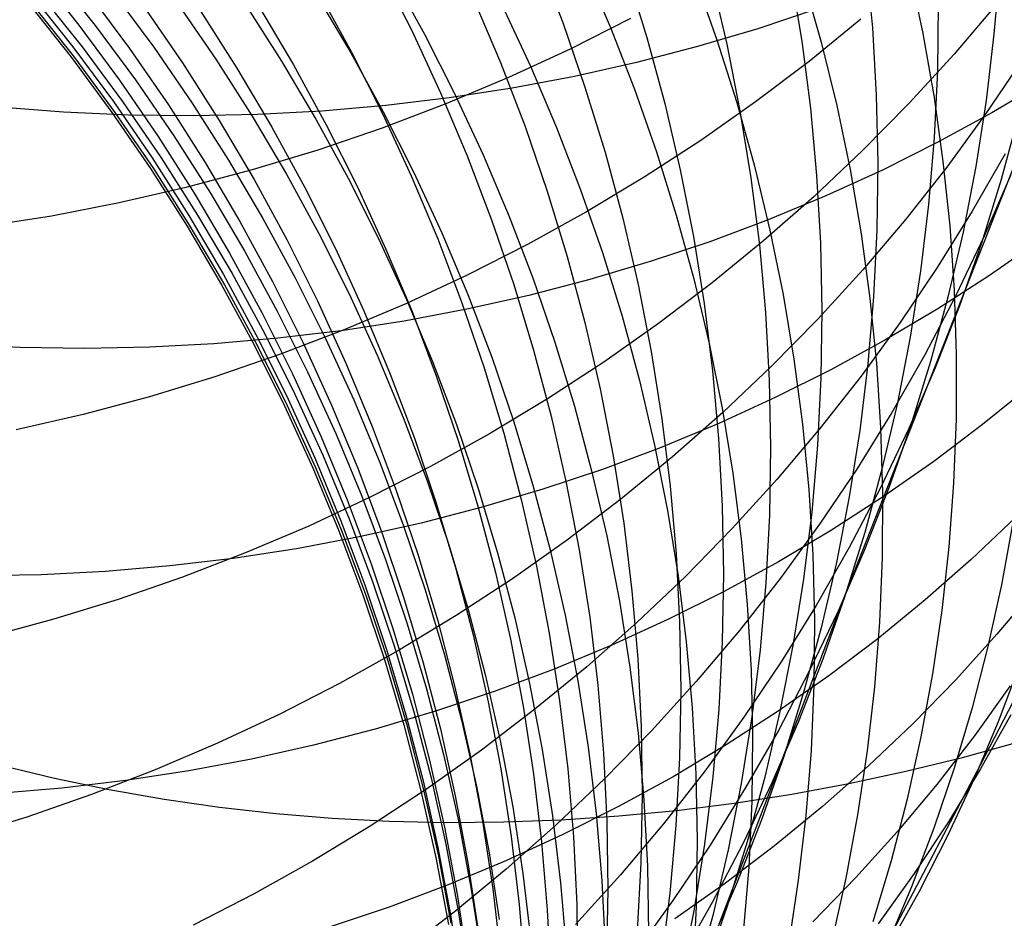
# Model space of a CAD drawing. Header units: millimetres. Extents: x 119 to 175.9, y -203.1 to -153.8.
# Tile 313 of 377: x 160.389 to 160.965, y -163.126 to -162.6. Entities that reach past the tile are written whole.
import ezdxf

# ---------------------------------------------------------------- set-up
doc = ezdxf.new("R2010")
doc.units = ezdxf.units.MM
doc.header["$MEASUREMENT"] = 0
doc.layers.add('Layer 01', color=5, linetype='Continuous', true_color=0x0000ff)

msp = doc.modelspace()

# ---------------------------------------------------------------- linework, layer by layer
at = {"layer": 'Layer 01'}
for p, q in [((160.69213, -162.56473, 38.42055), (160.70649, -162.60203, 38.42679)), ((160.60018, -162.57102, 37.75031), (160.61827, -162.60678, 37.75491)), ((160.71906, -162.56922, 31.55107), (160.73441, -162.60492, 31.54553)), ((160.88385, -162.56596, 39.81647), (160.88753, -162.60522, 39.8264)), ((160.96189, -162.57, 40.56506), (160.95865, -162.60895, 40.5767)), ((160.39878, -162.57232, 35.70172), (160.42364, -162.60363, 35.70277)), ((160.40847, -162.57265, 33.91282), (160.43314, -162.60371, 33.91207)), ((160.60675, -162.57464, 32.19034), (160.62569, -162.60896, 32.18672)), ((160.74401, -162.57281, 38.76208), (160.75577, -162.6109, 38.76926)), ((160.78377, -162.57575, 31.2373), (160.79666, -162.61213, 31.23055)), ((160.79328, -162.57601, 39.10794), (160.80239, -162.61469, 39.11606)), ((160.8399, -162.57388, 39.4591), (160.84632, -162.61295, 39.46814)), ((160.84718, -162.57662, 30.92589), (160.85759, -162.61348, 30.91788)), ((160.90911, -162.57143, 30.61506), (160.91701, -162.60856, 30.60579)), ((160.39535, -162.5849, 35.34637), (160.42016, -162.61618, 35.34705)), ((160.40088, -162.58522, 34.27005), (160.42559, -162.61635, 34.26965)), ((160.42951, -162.58498, 36.05447), (160.4533, -162.61716, 36.05598)), ((160.44379, -162.58467, 33.55774), (160.46735, -162.61649, 33.55654)), ((160.56259, -162.58595, 32.52133), (160.58269, -162.61974, 32.51843)), ((160.56381, -162.58431, 37.41757), (160.58309, -162.61947, 37.42148)), ((160.39446, -162.59129, 34.98835), (160.41923, -162.62253, 34.98866)), ((160.39626, -162.59142, 34.62903), (160.42099, -162.6226, 34.62898)), ((160.46144, -162.59253, 36.40233), (160.48415, -162.62553, 36.40438)), ((160.48119, -162.59094, 33.20655), (160.50361, -162.62347, 33.20485)), ((160.52076, -162.59137, 32.86053), (160.54203, -162.62457, 32.85826)), ((160.52859, -162.59227, 37.08279), (160.54903, -162.62676, 37.08604)), ((160.6546, -162.58857, 38.08755), (160.6702, -162.62542, 38.09305)), ((160.67109, -162.5922, 31.86445), (160.68763, -162.62755, 31.8598)), ((160.8553, -162.59402, 27.03165), (160.82055, -162.60568, 27.01988)), ((160.92605, -162.59104, 40.19178), (160.92557, -162.63028, 40.20267)), ((160.96044, -162.59092, 42.64242), (160.9353, -162.62051, 42.65579)), ((160.49448, -162.59497, 36.74491), (160.51606, -162.62874, 36.74753)), ((160.74607, -162.59968, 43.56541), (160.71079, -162.61755, 43.5769)), ((160.42364, -162.60363, 35.70277), (160.44739, -162.63579, 35.70387)), ((160.43314, -162.60371, 33.91207), (160.45672, -162.63561, 33.91125)), ((160.70649, -162.60203, 38.42679), (160.71953, -162.63977, 38.43321)), ((160.73441, -162.60492, 31.54553), (160.74851, -162.64108, 31.53974)), ((160.88081, -162.60011, 43.09729), (160.85051, -162.62481, 43.11006)), ((160.87146, -162.93728, 40.68125), (161.00394, -162.6007, 41.78331)), ((160.88753, -162.60522, 39.8264), (160.88981, -162.64455, 39.83647)), ((160.61827, -162.60678, 37.75491), (160.6351, -162.64312, 37.75968)), ((160.62569, -162.60896, 32.18672), (160.64342, -162.6439, 32.1829)), ((160.75577, -162.6109, 38.76926), (160.76619, -162.64934, 38.77661)), ((160.82055, -162.60568, 27.01988), (160.78529, -162.61617, 27.0085)), ((160.91701, -162.60856, 30.60579), (160.92359, -162.64588, 30.59627)), ((160.95865, -162.60895, 40.5767), (160.95401, -162.64772, 40.58844)), ((160.42016, -162.61618, 35.34705), (160.44387, -162.6483, 35.34775)), ((160.42559, -162.61635, 34.26965), (160.44919, -162.64831, 34.2692)), ((160.46735, -162.61649, 33.55654), (160.48979, -162.64911, 33.55525)), ((160.78529, -162.61617, 27.0085), (160.74958, -162.62547, 26.99754)), ((160.79666, -162.61213, 31.23055), (160.80828, -162.6489, 31.22355)), ((160.80239, -162.61469, 39.11606), (160.81013, -162.65363, 39.12435)), ((160.84632, -162.61295, 39.46814), (160.85134, -162.65218, 39.47734)), ((160.85759, -162.61348, 30.91788), (160.8667, -162.65063, 30.90962)), ((160.41923, -162.62253, 34.98866), (160.44291, -162.6546, 34.98897)), ((160.42099, -162.6226, 34.62898), (160.44463, -162.65463, 34.62891)), ((160.4533, -162.61716, 36.05598), (160.47596, -162.65015, 36.05757)), ((160.58269, -162.61974, 32.51843), (160.60161, -162.65419, 32.51535)), ((160.58309, -162.61947, 37.42148), (160.60113, -162.65526, 37.42553)), ((160.71079, -162.61755, 43.5769), (160.67482, -162.63419, 43.58809)), ((160.9353, -162.62051, 42.65579), (160.90906, -162.6492, 42.66901)), ((160.48415, -162.62553, 36.40438), (160.50569, -162.6593, 36.40651)), ((160.50361, -162.62347, 33.20485), (160.52488, -162.65676, 33.20303)), ((160.54203, -162.62457, 32.85826), (160.56213, -162.65847, 32.85585)), ((160.54903, -162.62676, 37.08604), (160.56826, -162.66193, 37.08941)), ((160.6702, -162.62542, 38.09305), (160.6845, -162.66277, 38.0987)), ((160.68763, -162.62755, 31.8598), (160.70293, -162.66343, 31.85494)), ((160.74958, -162.62547, 26.99754), (160.71345, -162.63358, 26.98699)), ((160.85051, -162.62481, 43.11006), (160.81929, -162.64845, 43.1226)), ((160.97563, -162.62309, 42.21835), (160.95395, -162.65521, 42.23176)), ((160.51606, -162.62874, 36.74753), (160.53646, -162.66324, 36.75026)), ((160.67482, -162.63419, 43.58809), (160.63821, -162.6496, 43.59895)), ((160.71345, -162.63358, 26.98699), (160.67694, -162.64047, 26.97689)), ((160.92557, -162.63028, 40.20267), (160.92369, -162.66944, 40.21368)), ((160.44739, -162.63579, 35.70387), (160.47, -162.66875, 35.70502)), ((160.45672, -162.63561, 33.91125), (160.47918, -162.66831, 33.91036)), ((160.71953, -162.63977, 38.43321), (160.73124, -162.67792, 38.43979)), ((160.9884, -162.63642, 27.42972), (160.95747, -162.65479, 27.41584)), ((160.6351, -162.64312, 37.75968), (160.65065, -162.68002, 37.76459)), ((160.67694, -162.64047, 26.97689), (160.64011, -162.64616, 26.96723)), ((160.64342, -162.6439, 32.1829), (160.65992, -162.67941, 32.1789)), ((160.74851, -162.64108, 31.53974), (160.76133, -162.67768, 31.53371)), ((160.88981, -162.64455, 39.83647), (160.89069, -162.68391, 39.84668)), ((160.92359, -162.64588, 30.59627), (160.92884, -162.68334, 30.58649)), ((160.4147, -162.65445, 26.9193), (160.37682, -162.65151, 26.91307)), ((160.44387, -162.6483, 35.34775), (160.46645, -162.68122, 35.34847)), ((160.44919, -162.64831, 34.2692), (160.47168, -162.68108, 34.26871)), ((160.47596, -162.65015, 36.05757), (160.49745, -162.6839, 36.05921)), ((160.48979, -162.64911, 33.55525), (160.51108, -162.68249, 33.55386)), ((160.60299, -162.65062, 26.95803), (160.56563, -162.65385, 26.9493)), ((160.63821, -162.6496, 43.59895), (160.60101, -162.66376, 43.60949)), ((160.64011, -162.64616, 26.96723), (160.60299, -162.65062, 26.95803)), ((160.76619, -162.64934, 38.77661), (160.77524, -162.68809, 38.78413)), ((160.81929, -162.64845, 43.1226), (160.78718, -162.671, 43.1349)), ((160.80828, -162.6489, 31.22355), (160.8186, -162.686, 31.21629)), ((160.8667, -162.65063, 30.90962), (160.87449, -162.68802, 30.90111)), ((160.90906, -162.6492, 42.66901), (160.88176, -162.67695, 42.68206)), ((160.95401, -162.64772, 40.58844), (160.94797, -162.68627, 40.60027)), ((160.45257, -162.65615, 26.92605), (160.4147, -162.65445, 26.9193)), ((160.44291, -162.6546, 34.98897), (160.46545, -162.68748, 34.98928)), ((160.44463, -162.65463, 34.62891), (160.46715, -162.68745, 34.62882)), ((160.49038, -162.65662, 26.9333), (160.45257, -162.65615, 26.92605)), ((160.52808, -162.65585, 26.94106), (160.49038, -162.65662, 26.9333)), ((160.52488, -162.65676, 33.20303), (160.54499, -162.69076, 33.20109)), ((160.56563, -162.65385, 26.9493), (160.52808, -162.65585, 26.94106)), ((160.60113, -162.65526, 37.42553), (160.61791, -162.69164, 37.42971)), ((160.60161, -162.65419, 32.51535), (160.61932, -162.68927, 32.51211)), ((160.81013, -162.65363, 39.12435), (160.81649, -162.69278, 39.1328)), ((160.85134, -162.65218, 39.47734), (160.85497, -162.69154, 39.48669)), ((160.95747, -162.65479, 27.41584), (160.9258, -162.6721, 27.40225)), ((160.95395, -162.65521, 42.23176), (160.93108, -162.68654, 42.24506)), ((160.97293, -162.65632, 40.98392), (160.96279, -162.69385, 40.99642)), ((160.50569, -162.6593, 36.40651), (160.52604, -162.69379, 36.40872)), ((160.56213, -162.65847, 32.85585), (160.58104, -162.69304, 32.85329)), ((160.56826, -162.66193, 37.08941), (160.58625, -162.69774, 37.0929)), ((160.6845, -162.66277, 38.0987), (160.69749, -162.70057, 38.10452)), ((160.47, -162.66875, 35.70502), (160.49147, -162.70247, 35.7062)), ((160.47918, -162.66831, 33.91036), (160.5005, -162.70176, 33.9094)), ((160.53646, -162.66324, 36.75026), (160.55564, -162.69842, 36.75308)), ((160.60101, -162.66376, 43.60949), (160.56324, -162.67664, 43.61967)), ((160.70293, -162.66343, 31.85494), (160.71697, -162.69979, 31.84987)), ((160.78718, -162.671, 43.1349), (160.75422, -162.69243, 43.14695)), ((160.9258, -162.6721, 27.40225), (160.89343, -162.68831, 27.38899)), ((160.92369, -162.66944, 40.21368), (160.9204, -162.70847, 40.2248)), ((160.56324, -162.67664, 43.61967), (160.52497, -162.68824, 43.6295)), ((160.65065, -162.68002, 37.76459), (160.6649, -162.71741, 37.76964)), ((160.65992, -162.67941, 32.1789), (160.67518, -162.71545, 32.17471)), ((160.73124, -162.67792, 38.43979), (160.7416, -162.71644, 38.44654)), ((160.76133, -162.67768, 31.53371), (160.77287, -162.71467, 31.52746)), ((160.88176, -162.67695, 42.68206), (160.85343, -162.70374, 42.69493)), ((160.96523, -162.67874, 41.81325), (160.94598, -162.71237, 41.82648)), ((160.46645, -162.68122, 35.34847), (160.48788, -162.7149, 35.34921)), ((160.47168, -162.68108, 34.26871), (160.49302, -162.7146, 34.26817)), ((160.49745, -162.6839, 36.05921), (160.51777, -162.71838, 36.06092)), ((160.51108, -162.68249, 33.55386), (160.5312, -162.71658, 33.55238)), ((160.8186, -162.686, 31.21629), (160.82761, -162.72339, 31.20881)), ((160.89069, -162.68391, 39.84668), (160.89016, -162.72323, 39.85701)), ((160.92884, -162.68334, 30.58649), (160.93277, -162.72091, 30.57648)), ((160.46545, -162.68748, 34.98928), (160.48684, -162.72112, 34.98959)), ((160.46715, -162.68745, 34.62882), (160.48851, -162.72104, 34.6287)), ((160.52497, -162.68824, 43.6295), (160.48624, -162.69853, 43.63896)), ((160.54499, -162.69076, 33.20109), (160.56391, -162.72544, 33.19903)), ((160.61791, -162.69164, 37.42971), (160.63341, -162.72856, 37.43403)), ((160.61932, -162.68927, 32.51211), (160.6358, -162.72492, 32.50871)), ((160.77524, -162.68809, 38.78413), (160.78292, -162.72711, 38.79181)), ((160.85497, -162.69154, 39.48669), (160.8572, -162.73096, 39.49618)), ((160.89343, -162.68831, 27.38899), (160.86038, -162.70341, 27.37605)), ((160.87449, -162.68802, 30.90111), (160.88096, -162.72561, 30.89236)), ((160.93108, -162.68654, 42.24506), (160.90707, -162.71704, 42.25825)), ((160.94797, -162.68627, 40.60027), (160.94055, -162.72456, 40.61216)), ((160.96839, -162.69148, 41.40113), (160.95294, -162.72705, 41.4141)), ((160.52604, -162.69379, 36.40872), (160.54518, -162.72897, 36.41101)), ((160.58104, -162.69304, 32.85329), (160.59875, -162.72823, 32.8506)), ((160.75422, -162.69243, 43.14695), (160.72045, -162.71272, 43.15873)), ((160.81649, -162.69278, 39.1328), (160.82146, -162.7321, 39.14139)), ((160.96279, -162.69385, 40.99642), (160.9513, -162.73098, 41.00894)), ((160.48624, -162.69853, 43.63896), (160.44709, -162.70752, 43.64804)), ((160.49147, -162.70247, 35.7062), (160.51174, -162.73692, 35.70743)), ((160.5005, -162.70176, 33.9094), (160.52063, -162.73593, 33.90837)), ((160.55564, -162.69842, 36.75308), (160.57359, -162.73423, 36.75601)), ((160.58625, -162.69774, 37.0929), (160.60298, -162.73414, 37.0965)), ((160.69749, -162.70057, 38.10452), (160.70914, -162.73879, 38.11049)), ((160.71697, -162.69979, 31.84987), (160.72973, -162.73659, 31.84459)), ((160.86038, -162.70341, 27.37605), (160.82672, -162.71737, 27.36347)), ((160.44709, -162.70752, 43.64804), (160.40757, -162.71518, 43.65672)), ((160.85343, -162.70374, 42.69493), (160.8241, -162.72953, 42.70761)), ((160.9204, -162.70847, 40.2248), (160.91571, -162.74733, 40.23601)), ((160.48788, -162.7149, 35.34921), (160.50812, -162.74931, 35.34997)), ((160.49302, -162.7146, 34.26817), (160.51317, -162.74884, 34.26758)), ((160.72045, -162.71272, 43.15873), (160.68591, -162.73184, 43.17023)), ((160.77287, -162.71467, 31.52746), (160.78311, -162.752, 31.52099)), ((160.94598, -162.71237, 41.82648), (160.92549, -162.74529, 41.83963)), ((160.40757, -162.71518, 43.65672), (160.36774, -162.7215, 43.665)), ((160.51777, -162.71838, 36.06092), (160.53687, -162.75353, 36.06269)), ((160.5312, -162.71658, 33.55238), (160.55013, -162.75135, 33.55081)), ((160.6649, -162.71741, 37.76964), (160.67783, -162.75527, 37.77484)), ((160.67518, -162.71545, 32.17471), (160.68917, -162.75199, 32.17033)), ((160.7416, -162.71644, 38.44654), (160.75059, -162.75526, 38.45343)), ((160.82672, -162.71737, 27.36347), (160.79246, -162.73019, 27.35124)), ((160.90707, -162.71704, 42.25825), (160.88193, -162.74669, 42.27131)), ((160.48684, -162.72112, 34.98959), (160.50706, -162.75548, 34.9899)), ((160.48851, -162.72104, 34.6287), (160.50869, -162.75534, 34.62856)), ((160.56391, -162.72544, 33.19903), (160.58161, -162.76074, 33.19686)), ((160.6358, -162.72492, 32.50871), (160.65104, -162.76111, 32.50515)), ((160.82761, -162.72339, 31.20881), (160.83531, -162.76104, 31.20109)), ((160.88096, -162.72561, 30.89236), (160.88611, -162.76335, 30.88338)), ((160.89016, -162.72323, 39.85701), (160.88823, -162.76248, 39.86746)), ((160.94055, -162.72456, 40.61216), (160.93174, -162.76254, 40.62412)), ((160.93277, -162.72091, 30.57648), (160.93535, -162.75853, 30.56625)), ((160.54518, -162.72897, 36.41101), (160.56309, -162.76478, 36.41338)), ((160.59875, -162.72823, 32.8506), (160.61522, -162.76401, 32.84777)), ((160.63341, -162.72856, 37.43403), (160.64761, -162.766, 37.43847)), ((160.68591, -162.73184, 43.17023), (160.65064, -162.74977, 43.18144)), ((160.79246, -162.73019, 27.35124), (160.75767, -162.74185, 27.3394)), ((160.78292, -162.72711, 38.79181), (160.78922, -162.76635, 38.79963)), ((160.8241, -162.72953, 42.70761), (160.79381, -162.75429, 42.72009)), ((160.82146, -162.7321, 39.14139), (160.82503, -162.77155, 39.15013)), ((160.8572, -162.73096, 39.49618), (160.85802, -162.77041, 39.5058)), ((160.95294, -162.72705, 41.4141), (160.93619, -162.76204, 41.42704)), ((160.9513, -162.73098, 41.00894), (160.93846, -162.76766, 41.02148)), ((160.98548, -162.7294, 27.77354), (160.9561, -162.7499, 27.7591)), ((160.51174, -162.73692, 35.70743), (160.53081, -162.77205, 35.7087)), ((160.52063, -162.73593, 33.90837), (160.53957, -162.77078, 33.90727)), ((160.57359, -162.73423, 36.75601), (160.59028, -162.77064, 36.75903)), ((160.60298, -162.73414, 37.0965), (160.61844, -162.77109, 37.10022)), ((160.72973, -162.73659, 31.84459), (160.7412, -162.77378, 31.83911)), ((160.70914, -162.73879, 38.11049), (160.71945, -162.77736, 38.11659)), ((160.75767, -162.74185, 27.3394), (160.72237, -162.75233, 27.32795)), ((160.50812, -162.74931, 35.34997), (160.52716, -162.7844, 35.35075)), ((160.51317, -162.74884, 34.26758), (160.53213, -162.78376, 34.26695)), ((160.88193, -162.74669, 42.27131), (160.85569, -162.77543, 42.28421)), ((160.92549, -162.74529, 41.83963), (160.9038, -162.77747, 41.85269)), ((160.91571, -162.74733, 40.23601), (160.90963, -162.78598, 40.24731)), ((160.53687, -162.75353, 36.06269), (160.55474, -162.78933, 36.06452)), ((160.55013, -162.75135, 33.55081), (160.56783, -162.78674, 33.54915)), ((160.65064, -162.74977, 43.18144), (160.61469, -162.76648, 43.19234)), ((160.67783, -162.75527, 37.77484), (160.68943, -162.79353, 37.78017)), ((160.72237, -162.75233, 27.32795), (160.68661, -162.76162, 27.31691)), ((160.68917, -162.75199, 32.17033), (160.70189, -162.78896, 32.16578)), ((160.75059, -162.75526, 38.45343), (160.75822, -162.79436, 38.46047)), ((160.79381, -162.75429, 42.72009), (160.7626, -162.77799, 42.73233)), ((160.78311, -162.752, 31.52099), (160.79204, -162.78963, 31.51431)), ((160.9561, -162.7499, 27.7591), (160.9259, -162.76936, 27.74493)), ((160.50706, -162.75548, 34.9899), (160.52606, -162.79052, 34.9902)), ((160.50869, -162.75534, 34.62856), (160.52767, -162.79033, 34.62839)), ((160.58161, -162.76074, 33.19686), (160.59808, -162.79662, 33.19458)), ((160.83531, -162.76104, 31.20109), (160.84167, -162.79888, 31.19316)), ((160.93535, -162.75853, 30.56625), (160.9366, -162.79616, 30.5558)), ((160.56309, -162.76478, 36.41338), (160.57974, -162.80119, 36.41582)), ((160.61469, -162.76648, 43.19234), (160.57809, -162.78196, 43.20291)), ((160.61522, -162.76401, 32.84777), (160.63043, -162.80033, 32.8448)), ((160.64761, -162.766, 37.43847), (160.6605, -162.80389, 37.44304)), ((160.68661, -162.76162, 27.31691), (160.65043, -162.76971, 27.30628)), ((160.65104, -162.76111, 32.50515), (160.665, -162.79779, 32.50143)), ((160.78922, -162.76635, 38.79963), (160.79414, -162.80575, 38.80759)), ((160.88823, -162.76248, 39.86746), (160.88489, -162.80162, 39.87802)), ((160.88611, -162.76335, 30.88338), (160.88991, -162.80119, 30.87418)), ((160.93619, -162.76204, 41.42704), (160.91817, -162.7964, 41.43993)), ((160.93174, -162.76254, 40.62412), (160.92157, -162.80016, 40.63612)), ((160.53081, -162.77205, 35.7087), (160.54865, -162.80782, 35.71)), ((160.53957, -162.77078, 33.90727), (160.55729, -162.80626, 33.9061)), ((160.59028, -162.77064, 36.75903), (160.60569, -162.80761, 36.76215)), ((160.65043, -162.76971, 27.30628), (160.61389, -162.77659, 27.29609)), ((160.61844, -162.77109, 37.10022), (160.6326, -162.80855, 37.10404)), ((160.82503, -162.77155, 39.15013), (160.8272, -162.81106, 39.159)), ((160.85802, -162.77041, 39.5058), (160.85744, -162.80983, 39.51554)), ((160.9259, -162.76936, 27.74493), (160.89493, -162.78777, 27.73104)), ((160.93846, -162.76766, 41.02148), (160.9243, -162.80384, 41.03402)), ((160.61389, -162.77659, 27.29609), (160.57701, -162.78225, 27.28634)), ((160.71945, -162.77736, 38.11659), (160.7284, -162.81625, 38.12283)), ((160.7626, -162.77799, 42.73233), (160.73049, -162.8006, 42.74434)), ((160.7412, -162.77378, 31.83911), (160.75137, -162.81132, 31.83345)), ((160.85569, -162.77543, 42.28421), (160.82839, -162.80325, 42.29695)), ((160.9038, -162.77747, 41.85269), (160.88093, -162.80886, 41.86565)), ((160.53213, -162.78376, 34.26695), (160.54987, -162.81932, 34.26628)), ((160.57701, -162.78225, 27.28634), (160.53985, -162.78669, 27.27705)), ((160.57809, -162.78196, 43.20291), (160.54089, -162.79619, 43.21315)), ((160.53985, -162.78669, 27.27705), (160.50244, -162.78989, 27.26823)), ((160.52716, -162.7844, 35.35075), (160.54496, -162.82013, 35.35155)), ((160.55474, -162.78933, 36.06452), (160.57136, -162.82572, 36.0664)), ((160.56783, -162.78674, 33.54915), (160.5843, -162.82273, 33.5474)), ((160.70189, -162.78896, 32.16578), (160.71331, -162.82634, 32.16106)), ((160.79204, -162.78963, 31.51431), (160.79964, -162.82751, 31.50743)), ((160.89493, -162.78777, 27.73104), (160.8632, -162.8051, 27.71744)), ((160.90963, -162.78598, 40.24731), (160.90216, -162.82437, 40.25867)), ((160.38925, -162.79209, 27.24468), (160.35134, -162.79034, 27.23783)), ((160.4271, -162.79259, 27.25203), (160.38925, -162.79209, 27.24468)), ((160.46485, -162.79186, 27.25989), (160.4271, -162.79259, 27.25203)), ((160.50244, -162.78989, 27.26823), (160.46485, -162.79186, 27.25989)), ((160.52606, -162.79052, 34.9902), (160.54384, -162.8262, 34.9905)), ((160.52767, -162.79033, 34.62839), (160.54543, -162.82595, 34.62821)), ((160.68943, -162.79353, 37.78017), (160.69969, -162.83216, 37.78562)), ((160.75822, -162.79436, 38.46047), (160.76447, -162.83367, 38.46764)), ((160.54089, -162.79619, 43.21315), (160.50314, -162.80915, 43.22305)), ((160.57974, -162.80119, 36.41582), (160.59511, -162.83815, 36.41834)), ((160.59808, -162.79662, 33.19458), (160.61329, -162.83305, 33.19219)), ((160.63043, -162.80033, 32.8448), (160.64438, -162.83714, 32.84171)), ((160.665, -162.79779, 32.50143), (160.67768, -162.83492, 32.49757)), ((160.73049, -162.8006, 42.74434), (160.69754, -162.8221, 42.75609)), ((160.84167, -162.79888, 31.19316), (160.84671, -162.83688, 31.18502)), ((160.88991, -162.80119, 30.87418), (160.89237, -162.8391, 30.86477)), ((160.91817, -162.7964, 41.43993), (160.8989, -162.8301, 41.45277)), ((160.92157, -162.80016, 40.63612), (160.91004, -162.83737, 40.64815)), ((160.9366, -162.79616, 30.5558), (160.9365, -162.83376, 30.54516)), ((160.55729, -162.80626, 33.9061), (160.57377, -162.84233, 33.90487)), ((160.6605, -162.80389, 37.44304), (160.67205, -162.84219, 37.44771)), ((160.79414, -162.80575, 38.80759), (160.79765, -162.84528, 38.81569)), ((160.82839, -162.80325, 42.29695), (160.80006, -162.8301, 42.3095)), ((160.8632, -162.8051, 27.71744), (160.83078, -162.82134, 27.70415)), ((160.88489, -162.80162, 39.87802), (160.88015, -162.84058, 39.88865)), ((160.9243, -162.80384, 41.03402), (160.90882, -162.83949, 41.04655)), ((160.50314, -162.80915, 43.22305), (160.46489, -162.82082, 43.23258)), ((160.54865, -162.80782, 35.71), (160.56523, -162.84418, 35.71134)), ((160.60569, -162.80761, 36.76215), (160.61981, -162.84508, 36.76535)), ((160.6326, -162.80855, 37.10404), (160.64544, -162.84647, 37.10796)), ((160.75137, -162.81132, 31.83345), (160.76022, -162.84917, 31.8276)), ((160.8272, -162.81106, 39.159), (160.82797, -162.8506, 39.16799)), ((160.85744, -162.80983, 39.51554), (160.85545, -162.84918, 39.52538)), ((160.88093, -162.80886, 41.86565), (160.8569, -162.83943, 41.87849)), ((160.7284, -162.81625, 38.12283), (160.73597, -162.85541, 38.1292)), ((160.97974, -162.81452, 28.1141), (160.95203, -162.83709, 28.0993)), ((160.46489, -162.82082, 43.23258), (160.42617, -162.8312, 43.24175)), ((160.54496, -162.82013, 35.35155), (160.56152, -162.85646, 35.35236)), ((160.54987, -162.81932, 34.26628), (160.56636, -162.85547, 34.26556)), ((160.5843, -162.82273, 33.5474), (160.59951, -162.85926, 33.54557)), ((160.69754, -162.8221, 42.75609), (160.66378, -162.84245, 42.76757)), ((160.83078, -162.82134, 27.70415), (160.79769, -162.83646, 27.69119)), ((160.54384, -162.8262, 34.9905), (160.56037, -162.86248, 34.9908)), ((160.54543, -162.82595, 34.62821), (160.56194, -162.86217, 34.628)), ((160.57136, -162.82572, 36.0664), (160.5867, -162.86267, 36.06833)), ((160.71331, -162.82634, 32.16106), (160.72342, -162.86407, 32.15618)), ((160.80006, -162.8301, 42.3095), (160.77073, -162.85595, 42.32187)), ((160.79964, -162.82751, 31.50743), (160.80591, -162.8656, 31.50035)), ((160.8989, -162.8301, 41.45277), (160.8784, -162.8631, 41.46553)), ((160.90216, -162.82437, 40.25867), (160.89331, -162.86244, 40.27008)), ((160.42617, -162.8312, 43.24175), (160.38703, -162.84027, 43.25053)), ((160.61329, -162.83305, 33.19219), (160.62722, -162.86998, 33.1897)), ((160.67768, -162.83492, 32.49757), (160.68906, -162.87246, 32.49356)), ((160.69969, -162.83216, 37.78562), (160.70859, -162.87111, 37.79119)), ((160.76447, -162.83367, 38.46764), (160.76933, -162.87316, 38.47493)), ((160.9365, -162.83376, 30.54516), (160.93507, -162.87128, 30.53433)), ((160.59511, -162.83815, 36.41834), (160.6092, -162.87562, 36.42092)), ((160.64438, -162.83714, 32.84171), (160.65704, -162.8744, 32.8385)), ((160.79769, -162.83646, 27.69119), (160.76397, -162.85044, 27.67858)), ((160.8569, -162.83943, 41.87849), (160.83175, -162.86914, 41.8912)), ((160.84671, -162.83688, 31.18502), (160.8504, -162.875, 31.17668)), ((160.88015, -162.84058, 39.88865), (160.87402, -162.87932, 39.89937)), ((160.90882, -162.83949, 41.04655), (160.89205, -162.87456, 41.05904)), ((160.89237, -162.8391, 30.86477), (160.89349, -162.87702, 30.85517)), ((160.91004, -162.83737, 40.64815), (160.89717, -162.87414, 40.66019)), ((160.95203, -162.83709, 28.0993), (160.92343, -162.85867, 28.08472)), ((160.56523, -162.84418, 35.71134), (160.58054, -162.8811, 35.71271)), ((160.57377, -162.84233, 33.90487), (160.58899, -162.87896, 33.90358)), ((160.61981, -162.84508, 36.76535), (160.63261, -162.88301, 36.76863)), ((160.66378, -162.84245, 42.76757), (160.62924, -162.86164, 42.77877)), ((160.64544, -162.84647, 37.10796), (160.65695, -162.8848, 37.11198)), ((160.67205, -162.84219, 37.44771), (160.68226, -162.88086, 37.4525)), ((160.79765, -162.84528, 38.81569), (160.79977, -162.88489, 38.8239)), ((160.76397, -162.85044, 27.67858), (160.72967, -162.86328, 27.66632)), ((160.76022, -162.84917, 31.8276), (160.76774, -162.88727, 31.82157)), ((160.82797, -162.8506, 39.16799), (160.82734, -162.89012, 39.17709)), ((160.85545, -162.84918, 39.52538), (160.85206, -162.88841, 39.53532)), ((160.56152, -162.85646, 35.35236), (160.5768, -162.89334, 35.35319)), ((160.56636, -162.85547, 34.26556), (160.58159, -162.89217, 34.2648)), ((160.73597, -162.85541, 38.1292), (160.74217, -162.8948, 38.13569)), ((160.77073, -162.85595, 42.32187), (160.74044, -162.88078, 42.33402)), ((160.92343, -162.85867, 28.08472), (160.89398, -162.87924, 28.07038)), ((160.56037, -162.86248, 34.9908), (160.57563, -162.89931, 34.9911)), ((160.56194, -162.86217, 34.628), (160.57718, -162.89894, 34.62776)), ((160.5867, -162.86267, 36.06833), (160.60075, -162.90012, 36.07032)), ((160.62924, -162.86164, 42.77877), (160.59398, -162.87964, 42.78968)), ((160.59951, -162.85926, 33.54557), (160.61345, -162.89629, 33.54365)), ((160.72967, -162.86328, 27.66632), (160.69482, -162.87494, 27.65444)), ((160.72342, -162.86407, 32.15618), (160.73221, -162.90211, 32.15113)), ((160.8784, -162.8631, 41.46553), (160.85669, -162.89535, 41.4782)), ((160.89331, -162.86244, 40.27008), (160.8831, -162.90016, 40.28154)), ((160.62722, -162.86998, 33.1897), (160.63987, -162.90737, 33.1871)), ((160.83175, -162.86914, 41.8912), (160.80551, -162.89795, 41.90375)), ((160.80591, -162.8656, 31.50035), (160.81084, -162.90385, 31.49309)), ((160.6092, -162.87562, 36.42092), (160.62196, -162.91355, 36.42358)), ((160.65704, -162.8744, 32.8385), (160.66839, -162.91208, 32.83516)), ((160.69482, -162.87494, 27.65444), (160.65947, -162.88543, 27.64295)), ((160.68906, -162.87246, 32.49356), (160.69913, -162.91035, 32.48941)), ((160.70859, -162.87111, 37.79119), (160.71612, -162.91033, 37.79687)), ((160.76933, -162.87316, 38.47493), (160.7728, -162.91277, 38.48234)), ((160.8504, -162.875, 31.17668), (160.85274, -162.91317, 31.16815)), ((160.89205, -162.87456, 41.05904), (160.874, -162.909, 41.0715)), ((160.89717, -162.87414, 40.66019), (160.88297, -162.91042, 40.67223)), ((160.93507, -162.87128, 30.53433), (160.93229, -162.90867, 30.52332)), ((160.59398, -162.87964, 42.78968), (160.55804, -162.89642, 42.80028)), ((160.58054, -162.8811, 35.71271), (160.59456, -162.91853, 35.71412)), ((160.58899, -162.87896, 33.90358), (160.60292, -162.91608, 33.90223)), ((160.68226, -162.88086, 37.4525), (160.69112, -162.91986, 37.45739)), ((160.74044, -162.88078, 42.33402), (160.70923, -162.90455, 42.34594)), ((160.89398, -162.87924, 28.07038), (160.86372, -162.89878, 28.05629)), ((160.87402, -162.87932, 39.89937), (160.86651, -162.91781, 39.91015)), ((160.89349, -162.87702, 30.85517), (160.89327, -162.9149, 30.84538)), ((160.65947, -162.88543, 27.64295), (160.62366, -162.89472, 27.63185)), ((160.63261, -162.88301, 36.76863), (160.64409, -162.92136, 36.772)), ((160.65695, -162.8848, 37.11198), (160.66712, -162.9235, 37.11609)), ((160.76774, -162.88727, 31.82157), (160.77393, -162.92559, 31.81537)), ((160.79977, -162.88489, 38.8239), (160.80049, -162.92452, 38.83221)), ((160.5768, -162.89334, 35.35319), (160.5908, -162.93072, 35.35403)), ((160.58159, -162.89217, 34.2648), (160.59553, -162.92938, 34.264)), ((160.82734, -162.89012, 39.17709), (160.8253, -162.92957, 39.18628)), ((160.85206, -162.88841, 39.53532), (160.84728, -162.92747, 39.54533)), ((160.97131, -162.89143, 28.45194), (160.94539, -162.91601, 28.43696)), ((160.55804, -162.89642, 42.80028), (160.52145, -162.91198, 42.81055)), ((160.57718, -162.89894, 34.62776), (160.59114, -162.93621, 34.62751)), ((160.62366, -162.89472, 27.63185), (160.58744, -162.90281, 27.62118)), ((160.61345, -162.89629, 33.54365), (160.62608, -162.93378, 33.54165)), ((160.74217, -162.8948, 38.13569), (160.74698, -162.93435, 38.14229)), ((160.80551, -162.89795, 41.90375), (160.7782, -162.92584, 41.91614)), ((160.86372, -162.89878, 28.05629), (160.83267, -162.91726, 28.04248)), ((160.85669, -162.89535, 41.4782), (160.8338, -162.92681, 41.49077)), ((160.96961, -162.89427, 30.20114), (160.96299, -162.93071, 30.18885)), ((160.58744, -162.90281, 27.62118), (160.55084, -162.90968, 27.61093)), ((160.57563, -162.89931, 34.9911), (160.58961, -162.93664, 34.99139)), ((160.60075, -162.90012, 36.07032), (160.61348, -162.93804, 36.07235)), ((160.70923, -162.90455, 42.34594), (160.67713, -162.92723, 42.35763)), ((160.73221, -162.90211, 32.15113), (160.73966, -162.94041, 32.14594)), ((160.81084, -162.90385, 31.49309), (160.81443, -162.94222, 31.48564)), ((160.8831, -162.90016, 40.28154), (160.87153, -162.93747, 40.29302)), ((160.55084, -162.90968, 27.61093), (160.51392, -162.91533, 27.60112)), ((160.63987, -162.90737, 33.1871), (160.65121, -162.94516, 33.18441)), ((160.69913, -162.91035, 32.48941), (160.70787, -162.94855, 32.48512)), ((160.71612, -162.91033, 37.79687), (160.72227, -162.94977, 37.80266)), ((160.874, -162.909, 41.0715), (160.85471, -162.94279, 41.08389)), ((160.88297, -162.91042, 40.67223), (160.86746, -162.94616, 40.68426)), ((160.93229, -162.90867, 30.52332), (160.92818, -162.94589, 30.51216)), ((160.51392, -162.91533, 27.60112), (160.47671, -162.91975, 27.59176)), ((160.52145, -162.91198, 42.81055), (160.48427, -162.92628, 42.82049)), ((160.60292, -162.91608, 33.90223), (160.61556, -162.95366, 33.90081)), ((160.62196, -162.91355, 36.42358), (160.63341, -162.9519, 36.42629)), ((160.66839, -162.91208, 32.83516), (160.67843, -162.95011, 32.8317)), ((160.7728, -162.91277, 38.48234), (160.77487, -162.95246, 38.48986)), ((160.85274, -162.91317, 31.16815), (160.85374, -162.95137, 31.15944)), ((160.89327, -162.9149, 30.84538), (160.8917, -162.95271, 30.83542)), ((160.94539, -162.91601, 28.43696), (160.91851, -162.93966, 28.42217)), ((160.47671, -162.91975, 27.59176), (160.43926, -162.92294, 27.58287)), ((160.59456, -162.91853, 35.71412), (160.60727, -162.95641, 35.71556)), ((160.64409, -162.92136, 36.772), (160.65422, -162.96007, 36.77543)), ((160.69112, -162.91986, 37.45739), (160.6986, -162.95912, 37.46237)), ((160.83267, -162.91726, 28.04248), (160.80088, -162.93465, 28.02895)), ((160.86651, -162.91781, 39.91015), (160.85762, -162.95598, 39.92097)), ((160.40162, -162.92488, 27.57445), (160.36383, -162.92559, 27.56651)), ((160.43926, -162.92294, 27.58287), (160.40162, -162.92488, 27.57445)), ((160.48427, -162.92628, 42.82049), (160.44653, -162.93932, 42.83009)), ((160.67713, -162.92723, 42.35763), (160.64418, -162.94879, 42.36906)), ((160.66712, -162.9235, 37.11609), (160.67594, -162.96253, 37.12029)), ((160.7782, -162.92584, 41.91614), (160.74987, -162.95276, 41.92834)), ((160.77393, -162.92559, 31.81537), (160.77877, -162.96407, 31.809)), ((160.80049, -162.92452, 38.83221), (160.79981, -162.96413, 38.84063)), ((160.8338, -162.92681, 41.49077), (160.80977, -162.95746, 41.50322)), ((160.84728, -162.92747, 39.54533), (160.8411, -162.96632, 39.55542)), ((160.5908, -162.93072, 35.35403), (160.60349, -162.96857, 35.35489)), ((160.59553, -162.92938, 34.264), (160.60817, -162.96704, 34.26316)), ((160.8253, -162.92957, 39.18628), (160.82186, -162.9689, 39.19556)), ((161.00377, -162.93351, 29.51342), (160.95051, -163.03617, 29.81392)), ((160.96299, -162.93071, 30.18885), (160.95506, -162.96684, 30.17644)), ((160.9834, -162.93234, 28.80241), (160.96041, -162.95972, 28.78735)), ((160.44653, -162.93932, 42.83009), (160.40829, -162.95107, 42.83933)), ((160.58961, -162.93664, 34.99139), (160.60228, -162.97444, 34.99168)), ((160.59114, -162.93621, 34.62751), (160.60379, -162.97395, 34.62723)), ((160.61348, -162.93804, 36.07235), (160.6249, -162.97637, 36.07443)), ((160.62608, -162.93378, 33.54165), (160.63741, -162.97168, 33.53958)), ((160.74698, -162.93435, 38.14229), (160.7504, -162.97404, 38.149)), ((160.80088, -162.93465, 28.02895), (160.76839, -162.95095, 28.01573)), ((160.79697, -163.13171, 39.97267), (160.87146, -162.93728, 40.68125)), ((160.87153, -162.93747, 40.29302), (160.85862, -162.97434, 40.30451)), ((160.65121, -162.94516, 33.18441), (160.66122, -162.98332, 33.18162)), ((160.73966, -162.94041, 32.14594), (160.74578, -162.97893, 32.14059)), ((160.81443, -162.94222, 31.48564), (160.81667, -162.98066, 31.47803)), ((160.85471, -162.94279, 41.08389), (160.83419, -162.97587, 41.09621)), ((160.91851, -162.93966, 28.42217), (160.89071, -162.96235, 28.40757)), ((160.64418, -162.94879, 42.36906), (160.61042, -162.96922, 42.38022)), ((160.67843, -162.95011, 32.8317), (160.68714, -162.98846, 32.82814)), ((160.70787, -162.94855, 32.48512), (160.71528, -162.98702, 32.4807)), ((160.72227, -162.94977, 37.80266), (160.72703, -162.98939, 37.80855)), ((160.76839, -162.95095, 28.01573), (160.73523, -162.96612, 28.00283)), ((160.86746, -162.94616, 40.68426), (160.85066, -162.98132, 40.69625)), ((160.92818, -162.94589, 30.51216), (160.92273, -162.98289, 30.50085)), ((160.40829, -162.95107, 42.83933), (160.36958, -162.96153, 42.8482)), ((160.60727, -162.95641, 35.71556), (160.61866, -162.99472, 35.71703)), ((160.61556, -162.95366, 33.90081), (160.62688, -162.99166, 33.89934)), ((160.63341, -162.9519, 36.42629), (160.64351, -162.99061, 36.42906)), ((160.74987, -162.95276, 41.92834), (160.72054, -162.97869, 41.94036)), ((160.77487, -162.95246, 38.48986), (160.77553, -162.99217, 38.49748)), ((160.85762, -162.95598, 39.92097), (160.84736, -162.99381, 39.93183)), ((160.85374, -162.95137, 31.15944), (160.85339, -162.98954, 31.15057)), ((160.8917, -162.95271, 30.83542), (160.88878, -162.9904, 30.8253)), ((160.65422, -162.96007, 36.77543), (160.663, -162.99911, 36.77895)), ((160.6986, -162.95912, 37.46237), (160.70471, -162.99861, 37.46745)), ((160.80977, -162.95746, 41.50322), (160.78461, -162.98725, 41.51553)), ((160.89071, -162.96235, 28.40757), (160.86203, -162.98405, 28.39318)), ((160.96041, -162.95972, 28.78735), (160.93637, -162.98626, 28.7724)), ((160.60817, -162.96704, 34.26316), (160.6195, -163.00512, 34.26227)), ((160.67594, -162.96253, 37.12029), (160.68338, -163.00182, 37.12457)), ((160.73523, -162.96612, 28.00283), (160.70145, -162.98016, 27.99027)), ((160.77877, -162.96407, 31.809), (160.78226, -163.00267, 31.80248)), ((160.79981, -162.96413, 38.84063), (160.79772, -163.00367, 38.84914)), ((160.8411, -162.96632, 39.55542), (160.83354, -163.00491, 39.56557)), ((160.95506, -162.96684, 30.17644), (160.94582, -163.00262, 30.16392)), ((160.61042, -162.96922, 42.38022), (160.5759, -162.98848, 42.39111)), ((160.60349, -162.96857, 35.35489), (160.61485, -163.00684, 35.35576)), ((160.60379, -162.97395, 34.62723), (160.61513, -163.0121, 34.62693)), ((160.63741, -162.97168, 33.53958), (160.64742, -163.00995, 33.53743)), ((160.82186, -162.9689, 39.19556), (160.81703, -163.00806, 39.20492)), ((160.60228, -162.97444, 34.99168), (160.61363, -163.01266, 34.99196)), ((160.6249, -162.97637, 36.07443), (160.63497, -163.01508, 36.07656)), ((160.72054, -162.97869, 41.94036), (160.69025, -163.00358, 41.95216)), ((160.74578, -162.97893, 32.14059), (160.75055, -163.01761, 32.13511)), ((160.7504, -162.97404, 38.149), (160.75242, -163.0138, 38.1558)), ((160.83419, -162.97587, 41.09621), (160.81246, -163.0082, 41.10844)), ((160.85862, -162.97434, 40.30451), (160.84439, -163.01072, 40.316)), ((160.97394, -162.97671, 29.83766), (160.96102, -163.01088, 29.82411)), ((160.66122, -162.98332, 33.18162), (160.66991, -163.0218, 33.17874)), ((160.70145, -162.98016, 27.99027), (160.66708, -162.99304, 27.97806)), ((160.81667, -162.98066, 31.47803), (160.81755, -163.01911, 31.47026)), ((160.86203, -162.98405, 28.39318), (160.83249, -163.00474, 28.37903)), ((160.85066, -162.98132, 40.69625), (160.83258, -163.01587, 40.70821)), ((160.92273, -162.98289, 30.50085), (160.91597, -163.01964, 30.48941)), ((160.5759, -162.98848, 42.39111), (160.54065, -163.00655, 42.40169)), ((160.64351, -162.99061, 36.42906), (160.65226, -163.02966, 36.43189)), ((160.68714, -162.98846, 32.82814), (160.69451, -163.02708, 32.82446)), ((160.71528, -162.98702, 32.4807), (160.72134, -163.02572, 32.47616)), ((160.72703, -162.98939, 37.80855), (160.73041, -163.02914, 37.81453)), ((160.78461, -162.98725, 41.51553), (160.75835, -163.01614, 41.52769)), ((160.85339, -162.98954, 31.15057), (160.85169, -163.02763, 31.14153)), ((160.88878, -162.9904, 30.8253), (160.88453, -163.02792, 30.81503)), ((160.93637, -162.98626, 28.7724), (160.91133, -163.01192, 28.75759)), ((160.96816, -162.98993, 29.1356), (160.94721, -163.01912, 29.12082)), ((160.61866, -162.99472, 35.71703), (160.62871, -163.0334, 35.71852)), ((160.62688, -162.99166, 33.89934), (160.63688, -163.03003, 33.89781)), ((160.66708, -162.99304, 27.97806), (160.63217, -163.00475, 27.96621)), ((160.77553, -162.99217, 38.49748), (160.7748, -163.03187, 38.50518)), ((160.84736, -162.99381, 39.93183), (160.83575, -163.03123, 39.94272)), ((160.663, -162.99911, 36.77895), (160.67041, -163.03843, 36.78252)), ((160.68338, -163.00182, 37.12457), (160.68945, -163.04135, 37.12893)), ((160.70471, -162.99861, 37.46745), (160.70944, -163.03828, 37.47261)), ((160.78226, -163.00267, 31.80248), (160.7844, -163.04135, 31.79582)), ((160.94582, -163.00262, 30.16392), (160.93529, -163.03801, 30.1513)), ((160.54065, -163.00655, 42.40169), (160.50471, -163.02341, 42.41198)), ((160.63217, -163.00475, 27.96621), (160.59676, -163.01527, 27.95475)), ((160.61485, -163.00684, 35.35576), (160.62488, -163.04548, 35.35665)), ((160.6195, -163.00512, 34.26227), (160.6295, -163.04357, 34.26135)), ((160.69025, -163.00358, 41.95216), (160.65904, -163.02742, 41.96373)), ((160.81246, -163.0082, 41.10844), (160.78956, -163.03976, 41.12057)), ((160.79772, -163.00367, 38.84914), (160.79424, -163.0431, 38.85772)), ((160.83249, -163.00474, 28.37903), (160.80214, -163.02438, 28.36512)), ((160.81703, -163.00806, 39.20492), (160.81081, -163.04702, 39.21434)), ((160.83354, -163.00491, 39.56557), (160.82461, -163.04319, 39.57576)), ((160.96844, -163.00682, 29.48121), (160.95079, -163.0384, 29.46688)), ((160.61363, -163.01266, 34.99196), (160.62364, -163.05124, 34.99224)), ((160.61513, -163.0121, 34.62693), (160.62513, -163.05063, 34.62661)), ((160.64742, -163.00995, 33.53743), (160.65609, -163.04854, 33.5352)), ((160.75242, -163.0138, 38.1558), (160.75304, -163.0536, 38.16269)), ((160.84439, -163.01072, 40.316), (160.82884, -163.04657, 40.32748)), ((160.91133, -163.01192, 28.75759), (160.8853, -163.03667, 28.74294)), ((160.96102, -163.01088, 29.82411), (160.94685, -163.04454, 29.81052)), ((160.59676, -163.01527, 27.95475), (160.56088, -163.02459, 27.94368)), ((160.63497, -163.01508, 36.07656), (160.64369, -163.05411, 36.07872)), ((160.75835, -163.01614, 41.52769), (160.73104, -163.0441, 41.53969)), ((160.75055, -163.01761, 32.13511), (160.75396, -163.05643, 32.12949)), ((160.83258, -163.01587, 40.70821), (160.81326, -163.04975, 40.7201)), ((160.81755, -163.01911, 31.47026), (160.81708, -163.05755, 31.46234)), ((160.91597, -163.01964, 30.48941), (160.90788, -163.05608, 30.47785)), ((160.94721, -163.01912, 29.12082), (160.92517, -163.04753, 29.10611)), ((160.50471, -163.02341, 42.41198), (160.46814, -163.03904, 42.42194)), ((160.56088, -163.02459, 27.94368), (160.5246, -163.03271, 27.93302)), ((160.66991, -163.0218, 33.17874), (160.67725, -163.06055, 33.17577)), ((160.72134, -163.02572, 32.47616), (160.72605, -163.06458, 32.4715)), ((160.80214, -163.02438, 28.36512), (160.77101, -163.04297, 28.35147)), ((160.94034, -163.03167, 22.49858), (160.97326, -163.02258, 22.4982)), ((160.65904, -163.02742, 41.96373), (160.62694, -163.05018, 41.97507)), ((160.63688, -163.03003, 33.89781), (160.64555, -163.06871, 33.89623)), ((160.65226, -163.02966, 36.43189), (160.65964, -163.06898, 36.43477)), ((160.69451, -163.02708, 32.82446), (160.70053, -163.06592, 32.82068)), ((160.73041, -163.02914, 37.81453), (160.73239, -163.06897, 37.82059)), ((160.83575, -163.03123, 39.94272), (160.8228, -163.0682, 39.95362)), ((160.85169, -163.02763, 31.14153), (160.84864, -163.06561, 31.13235)), ((160.88453, -163.02792, 30.81503), (160.87894, -163.06523, 30.80463)), ((160.37802, -163.03626, 22.60382), (160.40943, -163.04387, 22.59279)), ((160.5246, -163.03271, 27.93302), (160.48794, -163.0396, 27.92278)), ((160.62871, -163.0334, 35.71852), (160.63741, -163.0724, 35.72004)), ((160.7748, -163.03187, 38.50518), (160.77267, -163.07151, 38.51297)), ((160.8853, -163.03667, 28.74294), (160.85831, -163.06048, 28.72845)), ((160.95051, -163.03617, 29.81392), (160.89978, -163.13296, 30.11623)), ((160.9072, -163.0398, 22.49963), (160.94034, -163.03167, 22.49858)), ((160.46814, -163.03904, 42.42194), (160.43096, -163.05342, 42.43157)), ((160.48794, -163.0396, 27.92278), (160.45096, -163.04526, 27.91298)), ((160.67041, -163.03843, 36.78252), (160.67645, -163.07797, 36.78616)), ((160.68945, -163.04135, 37.12893), (160.69414, -163.08105, 37.13336)), ((160.70944, -163.03828, 37.47261), (160.71277, -163.07808, 37.47785)), ((160.77101, -163.04297, 28.35147), (160.73914, -163.06046, 28.33811)), ((160.78956, -163.03976, 41.12057), (160.7655, -163.07049, 41.13258)), ((160.7844, -163.04135, 31.79582), (160.78518, -163.08005, 31.78901)), ((160.79424, -163.0431, 38.85772), (160.78936, -163.08237, 38.86638)), ((160.87386, -163.04698, 22.50135), (160.9072, -163.0398, 22.49963)), ((160.93529, -163.03801, 30.1513), (160.92348, -163.07297, 30.1386)), ((160.95079, -163.0384, 29.46688), (160.93197, -163.0693, 29.45257)), ((160.40943, -163.04387, 22.59279), (160.44124, -163.05051, 22.58231)), ((160.45096, -163.04526, 27.91298), (160.41369, -163.0497, 27.90362)), ((160.62488, -163.04548, 35.35665), (160.63357, -163.08444, 35.35754)), ((160.6295, -163.04357, 34.26135), (160.63816, -163.08235, 34.26039)), ((160.65609, -163.04854, 33.5352), (160.66341, -163.08741, 33.53291)), ((160.73104, -163.0441, 41.53969), (160.7027, -163.0711, 41.55151)), ((160.81081, -163.04702, 39.21434), (160.8032, -163.08571, 39.22381)), ((160.82884, -163.04657, 40.32748), (160.81201, -163.08183, 40.33893)), ((160.82461, -163.04319, 39.57576), (160.81431, -163.08112, 39.58598)), ((160.84037, -163.05318, 22.50372), (160.87386, -163.04698, 22.50135)), ((160.92517, -163.04753, 29.10611), (160.90205, -163.07513, 29.09149)), ((160.94685, -163.04454, 29.81052), (160.93146, -163.07763, 29.79689)), ((160.41369, -163.0497, 27.90362), (160.37618, -163.05289, 27.89471)), ((160.43096, -163.05342, 42.43157), (160.39324, -163.06654, 42.44086)), ((160.44124, -163.05051, 22.58231), (160.47342, -163.05618, 22.5724)), ((160.62694, -163.05018, 41.97507), (160.594, -163.07182, 41.98616)), ((160.62364, -163.05124, 34.99224), (160.63231, -163.09015, 34.99251)), ((160.62513, -163.05063, 34.62661), (160.6338, -163.08948, 34.62627)), ((160.64369, -163.05411, 36.07872), (160.65105, -163.09341, 36.08092)), ((160.75304, -163.0536, 38.16269), (160.75227, -163.09338, 38.16966)), ((160.81326, -163.04975, 40.7201), (160.79271, -163.08292, 40.73193)), ((160.80676, -163.05841, 22.50677), (160.84037, -163.05318, 22.50372)), ((160.47342, -163.05618, 22.5724), (160.50593, -163.06087, 22.56307)), ((160.75396, -163.05643, 32.12949), (160.75601, -163.09532, 32.12375)), ((160.77309, -163.06265, 22.51047), (160.80676, -163.05841, 22.50677)), ((160.81708, -163.05755, 31.46234), (160.81525, -163.09592, 31.45428)), ((160.90788, -163.05608, 30.47785), (160.89849, -163.09217, 30.46618)), ((160.50593, -163.06087, 22.56307), (160.53873, -163.06457, 22.55433)), ((160.53873, -163.06457, 22.55433), (160.57178, -163.06728, 22.54619)), ((160.67725, -163.06055, 33.17577), (160.68324, -163.09952, 33.17271)), ((160.70053, -163.06592, 32.82068), (160.70519, -163.10494, 32.8168)), ((160.70568, -163.06817, 22.51982), (160.73938, -163.06591, 22.51482)), ((160.73914, -163.06046, 28.33811), (160.70656, -163.07685, 28.32505)), ((160.72605, -163.06458, 32.4715), (160.7294, -163.10357, 32.46673)), ((160.73938, -163.06591, 22.51482), (160.77309, -163.06265, 22.51047)), ((160.85831, -163.06048, 28.72845), (160.83041, -163.08333, 28.71416)), ((160.84864, -163.06561, 31.13235), (160.84424, -163.10342, 31.12304)), ((160.87894, -163.06523, 30.80463), (160.87202, -163.10228, 30.7941)), ((160.39324, -163.06654, 42.44086), (160.35501, -163.07837, 42.44979)), ((160.594, -163.07182, 41.98616), (160.56025, -163.09232, 41.99698)), ((160.57178, -163.06728, 22.54619), (160.60504, -163.069, 22.53866)), ((160.60504, -163.069, 22.53866), (160.63847, -163.06972, 22.53175)), ((160.63847, -163.06972, 22.53175), (160.67203, -163.06945, 22.52547)), ((160.64555, -163.06871, 33.89623), (160.65286, -163.10768, 33.89459)), ((160.65964, -163.06898, 36.43477), (160.66565, -163.10852, 36.43771)), ((160.67203, -163.06945, 22.52547), (160.70568, -163.06817, 22.51982)), ((160.7027, -163.0711, 41.55151), (160.67337, -163.09711, 41.56314)), ((160.73239, -163.06897, 37.82059), (160.73297, -163.10883, 37.82673)), ((160.7655, -163.07049, 41.13258), (160.74033, -163.10036, 41.14445)), ((160.77267, -163.07151, 38.51297), (160.76914, -163.11103, 38.52083)), ((160.8228, -163.0682, 39.95362), (160.80853, -163.10469, 39.96451)), ((160.93197, -163.0693, 29.45257), (160.91201, -163.09949, 29.4383)), ((160.63741, -163.0724, 35.72004), (160.64475, -163.11168, 35.72159)), ((160.70656, -163.07685, 28.32505), (160.67332, -163.09212, 28.31229)), ((160.90205, -163.07513, 29.09149), (160.87789, -163.10187, 29.07699)), ((160.92348, -163.07297, 30.1386), (160.91041, -163.10744, 30.12584)), ((160.93146, -163.07763, 29.79689), (160.91485, -163.11013, 29.78325)), ((160.63816, -163.08235, 34.26039), (160.64547, -163.1214, 34.2594)), ((160.67645, -163.07797, 36.78616), (160.68111, -163.1177, 36.78986)), ((160.69414, -163.08105, 37.13336), (160.69744, -163.12089, 37.13785)), ((160.71277, -163.07808, 37.47785), (160.71471, -163.11797, 37.48316)), ((160.79271, -163.08292, 40.73193), (160.77096, -163.11536, 40.74366)), ((160.78936, -163.08237, 38.86638), (160.78309, -163.12142, 38.87509)), ((160.78518, -163.08005, 31.78901), (160.7846, -163.11874, 31.78208)), ((160.81201, -163.08183, 40.33893), (160.7939, -163.11648, 40.35033)), ((160.83041, -163.08333, 28.71416), (160.80162, -163.10519, 28.70006)), ((160.81431, -163.08112, 39.58598), (160.80266, -163.11865, 39.59623)), ((160.63357, -163.08444, 35.35754), (160.64089, -163.12368, 35.35844)), ((160.66341, -163.08741, 33.53291), (160.66938, -163.1265, 33.53055)), ((160.8032, -163.08571, 39.22381), (160.79422, -163.1241, 39.23332)), ((160.56025, -163.09232, 41.99698), (160.52573, -163.11166, 42.00753)), ((160.63231, -163.09015, 34.99251), (160.63963, -163.12934, 34.99278)), ((160.6338, -163.08948, 34.62627), (160.64111, -163.1286, 34.62591)), ((160.67332, -163.09212, 28.31229), (160.63945, -163.10624, 28.29987)), ((160.65105, -163.09341, 36.08092), (160.65704, -163.13295, 36.08316)), ((160.75227, -163.09338, 38.16966), (160.75009, -163.13309, 38.1767)), ((160.89849, -163.09217, 30.46618), (160.88781, -163.12787, 30.45442)), ((160.67337, -163.09711, 41.56314), (160.64308, -163.12209, 41.57456)), ((160.68324, -163.09952, 33.17271), (160.68787, -163.13868, 33.16957)), ((160.74033, -163.10036, 41.14445), (160.71406, -163.12934, 41.15618)), ((160.75601, -163.09532, 32.12375), (160.75671, -163.13424, 32.11788)), ((160.81525, -163.09592, 31.45428), (160.81208, -163.13417, 31.44609)), ((160.91201, -163.09949, 29.4383), (160.89092, -163.12893, 29.42408)), ((160.63945, -163.10624, 28.29987), (160.605, -163.1192, 28.28779)), ((160.70519, -163.10494, 32.8168), (160.7085, -163.14409, 32.81282)), ((160.7294, -163.10357, 32.46673), (160.73139, -163.14265, 32.46185)), ((160.80162, -163.10519, 28.70006), (160.77198, -163.12602, 28.68619)), ((160.80853, -163.10469, 39.96451), (160.79295, -163.14064, 39.97539)), ((160.84424, -163.10342, 31.12304), (160.83851, -163.14102, 31.1136)), ((160.87789, -163.10187, 29.07699), (160.85272, -163.12774, 29.06261)), ((160.87202, -163.10228, 30.7941), (160.86378, -163.13902, 30.78346)), ((160.52573, -163.11166, 42.00753), (160.49049, -163.12981, 42.01778)), ((160.64475, -163.11168, 35.72159), (160.65072, -163.15119, 35.72316)), ((160.65286, -163.10768, 33.89459), (160.65882, -163.14687, 33.8929)), ((160.66565, -163.10852, 36.43771), (160.67029, -163.14825, 36.44068)), ((160.73297, -163.10883, 37.82673), (160.73215, -163.14868, 37.83294)), ((160.76914, -163.11103, 38.52083), (160.76422, -163.15038, 38.52874)), ((160.91041, -163.10744, 30.12584), (160.89608, -163.1414, 30.11302)), ((160.91485, -163.11013, 29.78325), (160.89704, -163.14199, 29.7696)), ((160.68111, -163.1177, 36.78986), (160.68438, -163.15756, 36.79362)), ((160.77096, -163.11536, 40.74366), (160.74804, -163.14701, 40.7553)), ((160.7939, -163.11648, 40.35033), (160.77455, -163.15046, 40.36168)), ((160.605, -163.1192, 28.28779), (160.57001, -163.13098, 28.27607)), ((160.64308, -163.12209, 41.57456), (160.61187, -163.14601, 41.58576)), ((160.64089, -163.12368, 35.35844), (160.64685, -163.16315, 35.35936)), ((160.64547, -163.1214, 34.2594), (160.65142, -163.16068, 34.25837)), ((160.69744, -163.12089, 37.13785), (160.69935, -163.16081, 37.14241)), ((160.71471, -163.11797, 37.48316), (160.71526, -163.15788, 37.48854)), ((160.78309, -163.12142, 38.87509), (160.77544, -163.16022, 38.88384)), ((160.7846, -163.11874, 31.78208), (160.78267, -163.15736, 31.77502)), ((160.80266, -163.11865, 39.59623), (160.78967, -163.15574, 39.60648)), ((160.79422, -163.1241, 39.23332), (160.78388, -163.16213, 39.24286))]:
    msp.add_line(p, q, dxfattribs=at)

doc.saveas('drawing.dxf')
